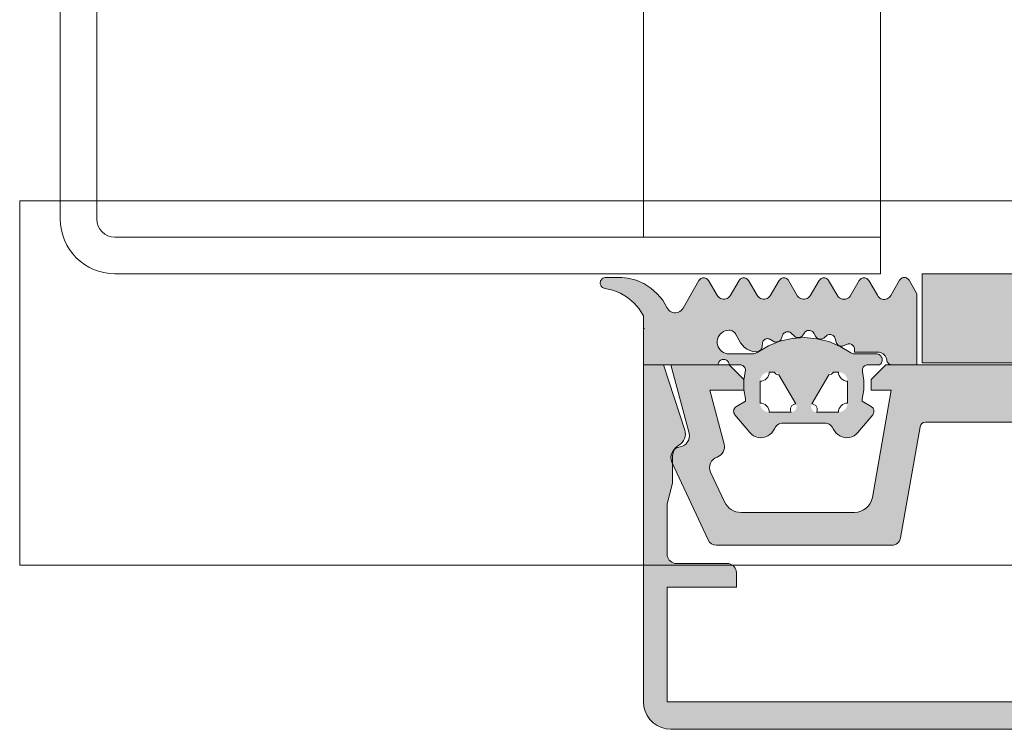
# Model space of a CAD drawing. Header units: metres. Extents: x -3.6 to 84.5, y -11 to 16.8.
# Tile 438 of 656: x 60.5158 to 60.5698, y -2.926 to -2.8871. Entities that reach past the tile are written whole.
import ezdxf

# ---------------------------------------------------------------- set-up
doc = ezdxf.new("R2010")
doc.units = ezdxf.units.M
doc.header["$MEASUREMENT"] = 0
doc.layers.add('301 - Elemente.Linie', color=7, linetype='Continuous')
doc.layers.add('302 - Elemente.Schraffur', color=7, linetype='Continuous')

msp = doc.modelspace()

# ---------------------------------------------------------------- hatches: boundary and pattern name
at = {"layer": '302 - Elemente.Schraffur', "linetype": 'Continuous', "lineweight": 13}
h = msp.add_hatch(dxfattribs=at)
h.set_pattern_fill('Dielenboden_0001', style=0, pattern_type=2)
h.set_pattern_definition([(0, (0, 0), (0, 0.152), [])])
h.paths.add_polyline_path([(60.515764, -2.916999), (62.319989, -2.916999), (62.319989, -2.896999), (60.515764, -2.896999)])
at = {"layer": '302 - Elemente.Schraffur', "linetype": 'Continuous', "lineweight": 5}
for points in [[(60.584689, -2.900999), (60.565289, -2.900999), (60.565289, -2.905899), (60.584689, -2.905899)], [(60.549989, -2.905999), (60.549989, -2.924499), (60.550007, -2.924734), (60.550062, -2.924963), (60.550152, -2.92518), (60.550275, -2.925381), (60.550428, -2.92556), (60.550607, -2.925713), (60.550808, -2.925836), (60.551025, -2.925926), (60.551254, -2.925981), (60.551489, -2.925999), (60.598489, -2.925999), (60.598724, -2.925981), (60.598953, -2.925926), (60.59917, -2.925836), (60.599371, -2.925713), (60.59955, -2.92556), (60.599703, -2.925381), (60.599826, -2.92518), (60.599916, -2.924963), (60.599971, -2.924734), (60.599989, -2.924499), (60.599989, -2.905999), (60.598888, -2.905999), (60.597723, -2.909583), (60.597696, -2.909699), (60.597689, -2.909817), (60.597702, -2.909936), (60.597735, -2.91005), (60.597787, -2.910157), (60.597857, -2.910254), (60.597941, -2.910337), (60.598139, -2.910475), (60.598225, -2.910562), (60.598295, -2.910662), (60.598347, -2.910772), (60.598378, -2.91089), (60.598389, -2.911012), (60.598389, -2.912499), (60.598689, -2.913619), (60.598689, -2.916399), (60.598683, -2.916477), (60.598665, -2.916554), (60.598634, -2.916626), (60.598594, -2.916693), (60.598543, -2.916753), (60.598483, -2.916804), (60.598416, -2.916845), (60.598344, -2.916875), (60.598267, -2.916893), (60.598189, -2.916899), (60.595389, -2.916899), (60.595311, -2.916905), (60.595234, -2.916924), (60.595162, -2.916954), (60.595095, -2.916995), (60.595035, -2.917046), (60.594984, -2.917105), (60.594943, -2.917172), (60.594913, -2.917245), (60.594895, -2.917321), (60.594889, -2.917399), (60.594889, -2.918199), (60.598689, -2.918199), (60.598689, -2.924499), (60.551289, -2.924499), (60.551289, -2.918199), (60.555089, -2.918199), (60.555089, -2.917399), (60.555083, -2.917321), (60.555065, -2.917245), (60.555034, -2.917172), (60.554994, -2.917105), (60.554943, -2.917046), (60.554883, -2.916995), (60.554816, -2.916954), (60.554744, -2.916924), (60.554667, -2.916905), (60.554589, -2.916899), (60.551789, -2.916899), (60.551711, -2.916893), (60.551634, -2.916875), (60.551562, -2.916845), (60.551495, -2.916804), (60.551435, -2.916753), (60.551384, -2.916693), (60.551343, -2.916626), (60.551313, -2.916554), (60.551295, -2.916477), (60.551289, -2.916399), (60.551289, -2.913619), (60.551589, -2.912499), (60.551589, -2.911012), (60.5516, -2.91089), (60.551631, -2.910772), (60.551683, -2.910662), (60.551753, -2.910562), (60.551839, -2.910475), (60.552037, -2.910337), (60.552121, -2.910254), (60.552191, -2.910157), (60.552243, -2.91005), (60.552276, -2.909936), (60.552289, -2.909817), (60.552282, -2.909699), (60.552255, -2.909583), (60.55109, -2.905999)], [(60.584812, -2.909397), (60.585886, -2.915486, 0.36397), (60.586378, -2.915899), (60.595988, -2.915899, 0.291473), (60.596441, -2.91561), (60.598433, -2.91134, 0.501627), (60.597977, -2.910493, -0.448151), (60.597486, -2.909744), (60.598489, -2.905999), (60.595289, -2.905999), (60.594489, -2.906799), (60.594489, -2.907399), (60.596354, -2.907399), (60.595565, -2.910344, 0.394822), (60.595951, -2.911067, -0.446174), (60.596301, -2.911889), (60.59554, -2.913522, -0.291473), (60.594633, -2.914099), (60.588409, -2.914099, -0.36397), (60.587425, -2.913273), (60.586389, -2.907399), (60.587489, -2.907399), (60.587489, -2.906799), (60.586689, -2.905999), (60.563289, -2.905999), (60.562489, -2.906799), (60.562489, -2.907399), (60.563589, -2.907399), (60.562553, -2.913273, -0.36397), (60.561569, -2.914099), (60.555345, -2.914099, -0.291473), (60.554438, -2.913522), (60.553677, -2.911889, -0.446174), (60.554027, -2.911067, 0.394822), (60.554413, -2.910344), (60.553624, -2.907399), (60.555489, -2.907399), (60.555489, -2.906799), (60.554689, -2.905999), (60.551489, -2.905999), (60.552492, -2.909744, -0.448151), (60.552001, -2.910493, 0.501627), (60.551545, -2.91134), (60.553537, -2.91561, 0.291473), (60.55399, -2.915899), (60.5636, -2.915899, 0.36397), (60.564092, -2.915486), (60.565166, -2.909397, -0.36397), (60.565461, -2.909149), (60.574739, -2.909149, -0.8), (60.575239, -2.909149), (60.584517, -2.909149, -0.36397)]]:
    msp.add_hatch(color=7, dxfattribs=at).paths.add_polyline_path(points)
h = msp.add_hatch(color=7, dxfattribs=at)
h.paths.add_polyline_path([(60.547618, -2.901487), (60.547618, -2.901537), (60.547627, -2.901586), (60.547644, -2.901633), (60.547668, -2.901676), (60.547699, -2.901715), (60.547736, -2.901749), (60.547779, -2.901775), (60.547825, -2.901794), (60.54831, -2.901906), (60.548727, -2.902073), (60.549112, -2.902303), (60.549456, -2.902591), (60.549751, -2.902928), (60.549989, -2.903308), (60.549989, -2.905999), (60.554089, -2.905999), (60.554093, -2.905949), (60.554105, -2.905901), (60.554125, -2.905856), (60.554152, -2.905814), (60.554186, -2.905778), (60.554225, -2.905747), (60.554269, -2.905724), (60.554315, -2.905708), (60.554364, -2.9057), (60.554414, -2.9057), (60.554463, -2.905708), (60.55451, -2.905724), (60.554553, -2.905747), (60.554592, -2.905778), (60.554626, -2.905814), (60.554653, -2.905856), (60.554673, -2.905901), (60.554685, -2.905949), (60.554689, -2.905999), (60.555294, -2.905999), (60.555345, -2.906004), (60.555395, -2.906018), (60.555442, -2.90604), (60.555484, -2.90607), (60.55552, -2.906107), (60.55555, -2.90615), (60.555571, -2.906197), (60.555585, -2.906247), (60.555589, -2.906299), (60.5555, -2.90682), (60.5555, -2.907349), (60.555589, -2.907871), (60.555589, -2.907998), (60.555089, -2.908287), (60.555046, -2.908317), (60.555009, -2.908354), (60.554979, -2.908397), (60.554957, -2.908444), (60.554944, -2.908495), (60.554939, -2.908547), (60.554944, -2.908599), (60.554957, -2.90865), (60.554979, -2.908697), (60.555009, -2.90874), (60.555826, -2.909713), (60.555922, -2.909809), (60.556033, -2.909888), (60.556156, -2.909947), (60.556288, -2.909984), (60.556423, -2.909998), (60.556559, -2.909989), (60.556692, -2.909957), (60.556817, -2.909903), (60.556931, -2.909829), (60.557031, -2.909736), (60.557114, -2.909627), (60.557216, -2.909432), (60.557266, -2.909365), (60.557327, -2.909307), (60.557397, -2.909261), (60.557474, -2.909226), (60.557555, -2.909206), (60.557638, -2.909199), (60.55994, -2.909199), (60.560023, -2.909206), (60.560104, -2.909226), (60.560181, -2.909261), (60.560251, -2.909307), (60.560312, -2.909365), (60.560363, -2.909432), (60.560464, -2.909627), (60.560547, -2.909736), (60.560647, -2.909829), (60.560761, -2.909903), (60.560886, -2.909957), (60.561019, -2.909989), (60.561155, -2.909998), (60.561291, -2.909984), (60.561422, -2.909947), (60.561545, -2.909888), (60.561656, -2.909809), (60.561752, -2.909713), (60.562569, -2.90874), (60.562596, -2.908701), (60.562618, -2.908659), (60.562632, -2.908613), (60.562638, -2.908566), (60.562638, -2.908519), (60.562629, -2.908472), (60.562614, -2.908427), (60.562591, -2.908385), (60.562563, -2.908347), (60.562528, -2.908314), (60.562489, -2.908287), (60.561989, -2.907999), (60.561989, -2.907871), (60.562076, -2.907373), (60.562081, -2.906867), (60.561999, -2.906319), (60.561999, -2.906269), (60.562008, -2.906221), (60.562025, -2.906175), (60.562048, -2.906132), (60.562079, -2.906094), (60.562115, -2.906061), (60.562156, -2.906034), (60.562202, -2.906014), (60.562249, -2.906003), (60.562298, -2.905999), (60.562949, -2.905999), (60.562991, -2.905963), (60.563027, -2.905921), (60.563056, -2.905873), (60.563076, -2.905821), (60.563087, -2.905766), (60.563089, -2.905711), (60.563081, -2.905656), (60.563064, -2.905603), (60.563039, -2.905553), (60.563005, -2.905509), (60.562965, -2.905471), (60.562919, -2.90544), (60.562868, -2.905417), (60.562814, -2.905403), (60.562759, -2.905399), (60.561541, -2.905399), (60.561494, -2.905395), (60.561449, -2.905384), (60.561405, -2.905366), (60.560785, -2.904987), (60.560157, -2.904727), (60.559496, -2.904566), (60.558818, -2.904509), (60.55814, -2.904557), (60.557477, -2.904709), (60.556845, -2.904961), (60.556195, -2.905347), (60.556124, -2.905375), (60.556049, -2.905393), (60.555973, -2.905399), (60.554689, -2.905399), (60.554582, -2.90539), (60.554478, -2.905363), (60.55438, -2.90532), (60.55429, -2.905261), (60.554211, -2.905189), (60.554145, -2.905104), (60.554094, -2.90501), (60.554059, -2.904908), (60.554041, -2.904802), (60.554041, -2.904695), (60.554059, -2.904589), (60.554094, -2.904487), (60.554145, -2.904393), (60.554211, -2.904308), (60.55429, -2.904236), (60.55438, -2.904177), (60.554478, -2.904134), (60.554582, -2.904107), (60.554689, -2.904099), (60.554749, -2.904103), (60.554807, -2.904116), (60.554863, -2.904138), (60.554914, -2.904168), (60.554961, -2.904205), (60.555002, -2.904249), (60.555035, -2.904299), (60.555317, -2.904786), (60.555415, -2.904927), (60.555536, -2.905049), (60.555677, -2.905148), (60.555832, -2.905222), (60.555997, -2.905269), (60.556168, -2.905286), (60.556226, -2.905282), (60.556282, -2.905268), (60.556335, -2.905245), (60.556383, -2.905213), (60.556425, -2.905174), (60.55646, -2.905128), (60.556486, -2.905077), (60.556504, -2.905022), (60.556511, -2.904965), (60.556519, -2.904821), (60.556525, -2.904775), (60.556539, -2.904731), (60.556561, -2.90469), (60.556589, -2.904653), (60.556622, -2.904622), (60.556661, -2.904596), (60.556703, -2.904578), (60.556748, -2.904567), (60.556794, -2.904563), (60.55684, -2.904568), (60.556885, -2.90458), (60.556927, -2.9046), (60.557113, -2.904707), (60.557159, -2.904729), (60.557208, -2.904743), (60.557259, -2.904749), (60.55731, -2.904747), (60.55736, -2.904737), (60.557408, -2.904718), (60.557452, -2.904693), (60.557491, -2.90466), (60.557525, -2.904622), (60.557552, -2.904578), (60.557571, -2.904531), (60.557616, -2.904394), (60.557636, -2.904347), (60.557663, -2.904304), (60.557698, -2.904267), (60.557738, -2.904235), (60.557783, -2.904211), (60.557831, -2.904195), (60.557882, -2.904188), (60.557933, -2.904189), (60.557983, -2.904198), (60.55803, -2.904216), (60.558074, -2.904242), (60.558113, -2.904275), (60.558255, -2.904416), (60.558294, -2.904449), (60.558338, -2.904476), (60.558385, -2.904495), (60.558435, -2.904506), (60.558486, -2.904509), (60.558537, -2.904503), (60.558586, -2.90449), (60.558632, -2.904469), (60.558675, -2.90444), (60.558712, -2.904405), (60.558743, -2.904365), (60.558822, -2.904244), (60.558853, -2.904204), (60.558891, -2.90417), (60.558934, -2.904142), (60.558981, -2.904122), (60.55903, -2.904111), (60.559081, -2.904108), (60.559132, -2.904113), (60.559181, -2.904127), (60.559227, -2.90415), (60.559268, -2.904179), (60.559304, -2.904216), (60.559333, -2.904258), (60.559433, -2.904431), (60.559462, -2.904473), (60.559498, -2.90451), (60.559538, -2.90454), (60.559584, -2.904564), (60.559632, -2.90458), (60.559683, -2.904588), (60.559734, -2.904588), (60.559784, -2.904579), (60.559833, -2.904563), (60.559878, -2.904539), (60.559918, -2.904508), (60.560025, -2.904411), (60.560066, -2.90438), (60.560111, -2.904357), (60.56016, -2.904342), (60.56021, -2.904335), (60.560261, -2.904336), (60.560311, -2.904346), (60.560359, -2.904365), (60.560402, -2.904391), (60.560441, -2.904425), (60.560473, -2.904464), (60.560498, -2.904509), (60.560516, -2.904556), (60.560569, -2.904757), (60.560586, -2.904802), (60.560609, -2.904845), (60.560639, -2.904883), (60.560675, -2.904916), (60.560715, -2.904942), (60.56076, -2.904962), (60.560807, -2.904974), (60.560855, -2.904979), (60.560903, -2.904976), (60.560951, -2.904965), (60.560995, -2.904946), (60.561133, -2.904876), (60.56118, -2.904857), (60.56123, -2.904846), (60.561281, -2.904844), (60.561331, -2.90485), (60.56138, -2.904865), (60.561426, -2.904888), (60.561467, -2.904918), (60.561502, -2.904955), (60.561531, -2.904997), (60.561552, -2.905043), (60.561565, -2.905093), (60.561569, -2.905144), (60.561569, -2.905299), (60.562841, -2.905299), (60.562921, -2.905305), (60.562999, -2.905324), (60.563073, -2.905355), (60.563141, -2.905398), (60.563201, -2.905451), (60.563252, -2.905513), (60.563292, -2.905583), (60.563321, -2.905658), (60.563347, -2.905783), (60.563365, -2.905828), (60.563389, -2.90587), (60.563419, -2.905907), (60.563455, -2.905939), (60.563496, -2.905964), (60.56354, -2.905983), (60.563587, -2.905995), (60.563635, -2.905999), (60.564989, -2.905999), (60.564989, -2.902103), (60.564563, -2.901359), (60.564535, -2.901319), (60.564502, -2.901284), (60.564463, -2.901255), (60.564421, -2.901232), (60.564375, -2.901217), (60.564327, -2.901209), (60.564278, -2.901209), (60.564231, -2.901217), (60.564185, -2.901232), (60.564142, -2.901255), (60.564103, -2.901284), (60.56407, -2.901319), (60.564042, -2.901359), (60.563563, -2.902193), (60.563525, -2.902252), (60.563478, -2.902303), (60.563423, -2.902345), (60.563361, -2.902378), (60.563295, -2.9024), (60.563226, -2.90241), (60.563157, -2.90241), (60.563088, -2.902397), (60.563023, -2.902373), (60.562963, -2.902339), (60.562909, -2.902295), (60.562863, -2.902243), (60.562826, -2.902184), (60.562351, -2.901373), (60.562321, -2.90133), (60.562284, -2.901293), (60.562241, -2.901264), (60.562194, -2.901242), (60.562144, -2.901229), (60.562092, -2.901224), (60.56204, -2.901229), (60.56199, -2.901242), (60.561943, -2.901264), (60.5619, -2.901294), (60.561863, -2.901331), (60.561833, -2.901373), (60.561335, -2.902227), (60.561288, -2.902283), (60.561232, -2.902329), (60.56117, -2.902365), (60.561101, -2.90239), (60.56103, -2.902403), (60.560958, -2.902403), (60.560886, -2.90239), (60.560818, -2.902366), (60.560755, -2.90233), (60.560699, -2.902284), (60.560652, -2.902228), (60.560151, -2.901372), (60.560121, -2.90133), (60.560084, -2.901293), (60.560041, -2.901263), (60.559994, -2.901242), (60.559944, -2.901228), (60.559892, -2.901224), (60.55984, -2.901228), (60.55979, -2.901241), (60.559743, -2.901263), (60.5597, -2.901293), (60.559663, -2.901329), (60.559633, -2.901372), (60.559135, -2.902218), (60.559088, -2.902273), (60.559032, -2.902319), (60.558969, -2.902355), (60.558901, -2.90238), (60.55883, -2.902393), (60.558758, -2.902394), (60.558686, -2.902383), (60.558618, -2.90236), (60.558554, -2.902326), (60.558497, -2.902282), (60.558448, -2.902228), (60.557951, -2.901373), (60.557921, -2.90133), (60.557885, -2.901294), (60.557842, -2.901264), (60.557795, -2.901242), (60.557745, -2.901228), (60.557693, -2.901224), (60.557641, -2.901228), (60.557591, -2.901241), (60.557543, -2.901263), (60.5575, -2.901293), (60.557463, -2.901329), (60.557433, -2.901372), (60.556935, -2.902218), (60.556889, -2.902274), (60.556833, -2.90232), (60.55677, -2.902357), (60.556702, -2.902381), (60.556631, -2.902394), (60.556559, -2.902394), (60.556488, -2.902381), (60.55642, -2.902357), (60.556357, -2.90232), (60.556302, -2.902274), (60.556255, -2.902218), (60.555754, -2.901371), (60.555724, -2.901329), (60.555687, -2.901292), (60.555644, -2.901263), (60.555597, -2.901241), (60.555547, -2.901228), (60.555496, -2.901224), (60.555444, -2.901228), (60.555394, -2.901241), (60.555347, -2.901263), (60.555304, -2.901293), (60.555267, -2.901329), (60.555237, -2.901372), (60.554739, -2.902218), (60.554692, -2.902274), (60.554637, -2.90232), (60.554574, -2.902357), (60.554506, -2.902381), (60.554434, -2.902394), (60.554362, -2.902394), (60.55429, -2.902381), (60.554222, -2.902357), (60.554159, -2.90232), (60.554104, -2.902274), (60.554057, -2.902218), (60.553554, -2.901371), (60.553523, -2.901329), (60.553486, -2.901292), (60.553443, -2.901263), (60.553396, -2.901241), (60.553345, -2.901228), (60.553293, -2.901224), (60.553241, -2.901229), (60.553191, -2.901243), (60.553144, -2.901265), (60.553102, -2.901295), (60.553065, -2.901332), (60.553035, -2.901375), (60.552163, -2.902897), (60.552115, -2.902966), (60.552057, -2.903025), (60.551989, -2.903075), (60.551914, -2.903112), (60.551834, -2.903137), (60.551751, -2.903147), (60.551668, -2.903144), (60.551586, -2.903127), (60.551508, -2.903096), (60.551436, -2.903053), (60.551373, -2.902999), (60.551319, -2.902934), (60.551044, -2.902458), (60.55075, -2.902097), (60.550402, -2.901787), (60.550009, -2.901536), (60.549581, -2.901352), (60.549129, -2.901238), (60.548801, -2.90121), (60.547917, -2.901209), (60.547868, -2.901213), (60.547819, -2.901225), (60.547773, -2.901245), (60.547732, -2.901273), (60.547695, -2.901307), (60.547665, -2.901346), (60.547641, -2.90139), (60.547625, -2.901438)])
h.paths.add_polyline_path([(60.556389, -2.906899), (60.55639, -2.906875), (60.556392, -2.90685), (60.556395, -2.906826), (60.556399, -2.906802), (60.556404, -2.906778), (60.556411, -2.906754), (60.556418, -2.906731), (60.556427, -2.906708), (60.556437, -2.906685), (60.556448, -2.906664), (60.55646, -2.906642), (60.556473, -2.906621), (60.556487, -2.906601), (60.556503, -2.906582), (60.556519, -2.906563), (60.556536, -2.906546), (60.556553, -2.906529), (60.556572, -2.906513), (60.556591, -2.906498), (60.556611, -2.906483), (60.556632, -2.90647), (60.556653, -2.906458), (60.556675, -2.906447), (60.556698, -2.906437), (60.556721, -2.906428), (60.556744, -2.906421), (60.556768, -2.906414), (60.556792, -2.906409), (60.556816, -2.906405), (60.55684, -2.906402), (60.556865, -2.9064), (60.556889, -2.906399), (60.557175, -2.906399), (60.557195, -2.906401), (60.557214, -2.906403), (60.557233, -2.906407), (60.557252, -2.906412), (60.557271, -2.906418), (60.557289, -2.906426), (60.557307, -2.906435), (60.557324, -2.906444), (60.55734, -2.906455), (60.557356, -2.906467), (60.55737, -2.90648), (60.557384, -2.906494), (60.557397, -2.906509), (60.557409, -2.906525), (60.55742, -2.906541), (60.558349, -2.908149), (60.558358, -2.908167), (60.558366, -2.908184), (60.558373, -2.908203), (60.558379, -2.908222), (60.558383, -2.908241), (60.558387, -2.90826), (60.558388, -2.90828), (60.558389, -2.908299), (60.558388, -2.908319), (60.558387, -2.908338), (60.558383, -2.908358), (60.558379, -2.908377), (60.558373, -2.908396), (60.558366, -2.908414), (60.558358, -2.908432), (60.558349, -2.908449), (60.558339, -2.908466), (60.558327, -2.908482), (60.558315, -2.908497), (60.558301, -2.908511), (60.558287, -2.908525), (60.558272, -2.908537), (60.558256, -2.908549), (60.558239, -2.908559), (60.558222, -2.908568), (60.558204, -2.908576), (60.558186, -2.908583), (60.558167, -2.908589), (60.558148, -2.908593), (60.558128, -2.908597), (60.558109, -2.908599), (60.558089, -2.908599), (60.556889, -2.908599), (60.556865, -2.908599), (60.55684, -2.908597), (60.556816, -2.908594), (60.556792, -2.90859), (60.556768, -2.908584), (60.556744, -2.908578), (60.556721, -2.90857), (60.556698, -2.908561), (60.556675, -2.908551), (60.556653, -2.90854), (60.556632, -2.908528), (60.556611, -2.908515), (60.556591, -2.908501), (60.556572, -2.908486), (60.556553, -2.90847), (60.556536, -2.908453), (60.556519, -2.908435), (60.556503, -2.908416), (60.556487, -2.908397), (60.556473, -2.908377), (60.55646, -2.908356), (60.556448, -2.908335), (60.556437, -2.908313), (60.556427, -2.908291), (60.556418, -2.908268), (60.556411, -2.908244), (60.556404, -2.908221), (60.556399, -2.908197), (60.556395, -2.908173), (60.556392, -2.908148), (60.55639, -2.908124), (60.556389, -2.908099)], flags=0)
h.paths.add_polyline_path([(60.559189, -2.908299), (60.55919, -2.90828), (60.559192, -2.90826), (60.559195, -2.908241), (60.559199, -2.908222), (60.559205, -2.908203), (60.559212, -2.908184), (60.55922, -2.908167), (60.559229, -2.908149), (60.560158, -2.906541), (60.560169, -2.906525), (60.560181, -2.906509), (60.560194, -2.906494), (60.560208, -2.90648), (60.560223, -2.906467), (60.560238, -2.906455), (60.560254, -2.906444), (60.560271, -2.906435), (60.560289, -2.906426), (60.560307, -2.906418), (60.560326, -2.906412), (60.560345, -2.906407), (60.560364, -2.906403), (60.560383, -2.906401), (60.560403, -2.906399), (60.560689, -2.906399), (60.560714, -2.9064), (60.560738, -2.906402), (60.560762, -2.906405), (60.560787, -2.906409), (60.560811, -2.906414), (60.560834, -2.906421), (60.560858, -2.906429), (60.56088, -2.906437), (60.560903, -2.906447), (60.560925, -2.906458), (60.560946, -2.90647), (60.560967, -2.906484), (60.560987, -2.906498), (60.561006, -2.906513), (60.561025, -2.906529), (60.561043, -2.906546), (60.56106, -2.906564), (60.561076, -2.906582), (60.561091, -2.906601), (60.561105, -2.906621), (60.561118, -2.906642), (60.56113, -2.906664), (60.561141, -2.906685), (60.561151, -2.906708), (60.56116, -2.906731), (60.561168, -2.906754), (60.561174, -2.906778), (60.561179, -2.906802), (60.561184, -2.906826), (60.561187, -2.90685), (60.561189, -2.906875), (60.561189, -2.906899), (60.561189, -2.908099), (60.561189, -2.908124), (60.561187, -2.908148), (60.561184, -2.908173), (60.561179, -2.908197), (60.561174, -2.908221), (60.561168, -2.908244), (60.56116, -2.908268), (60.561151, -2.908291), (60.561141, -2.908313), (60.56113, -2.908335), (60.561118, -2.908356), (60.561105, -2.908377), (60.561091, -2.908397), (60.561076, -2.908416), (60.56106, -2.908435), (60.561043, -2.908453), (60.561025, -2.90847), (60.561006, -2.908486), (60.560987, -2.908501), (60.560967, -2.908515), (60.560946, -2.908528), (60.560925, -2.90854), (60.560903, -2.908551), (60.56088, -2.908561), (60.560858, -2.90857), (60.560834, -2.908578), (60.560811, -2.908584), (60.560787, -2.90859), (60.560762, -2.908594), (60.560738, -2.908597), (60.560714, -2.908599), (60.560689, -2.908599), (60.559489, -2.908599), (60.559469, -2.908599), (60.55945, -2.908597), (60.559431, -2.908593), (60.559411, -2.908589), (60.559393, -2.908583), (60.559374, -2.908576), (60.559356, -2.908568), (60.559339, -2.908559), (60.559322, -2.908549), (60.559306, -2.908537), (60.559291, -2.908525), (60.559277, -2.908511), (60.559264, -2.908497), (60.559251, -2.908482), (60.55924, -2.908466), (60.559229, -2.908449), (60.55922, -2.908432), (60.559212, -2.908414), (60.559205, -2.908396), (60.559199, -2.908377), (60.559195, -2.908358), (60.559192, -2.908338), (60.55919, -2.908319)], flags=0)

# ---------------------------------------------------------------- linework, layer by layer
at = {"layer": '301 - Elemente.Linie', "color": 7, "linetype": 'Continuous', "lineweight": 5}
for p, q in [((60.517989, -2.752), (60.517989, -2.897999)), ((60.519989, -2.897999), (60.519989, -2.752)), ((60.519989, -2.752), (60.519989, -2.897999)), ((60.549989, -2.898999), (60.549989, -2.771)), ((60.549989, -2.898999), (60.549989, -2.8648)), ((60.562989, -2.8648), (60.562989, -2.898999)), ((60.562989, -2.892999), (60.562989, -2.900999)), ((60.562989, -2.898999), (60.520989, -2.898999)), ((60.520989, -2.898999), (60.549989, -2.898999)), ((60.562989, -2.898999), (60.549989, -2.898999)), ((60.562989, -2.900999), (60.562989, -2.898999)), ((60.520989, -2.900999), (60.562989, -2.900999)), ((60.549989, -2.903999), (60.550039, -2.903999))]:
    msp.add_line(p, q, dxfattribs=at)
for points in [[(60.549989, -2.771), (60.549989, -2.898999)], [(60.598489, -2.925999), (60.551489, -2.925999), (60.551229, -2.925976), (60.550976, -2.925909), (60.550739, -2.925798), (60.550525, -2.925648), (60.55034, -2.925463), (60.55019, -2.925249), (60.550079, -2.925012), (60.550012, -2.92476), (60.549989, -2.924499), (60.549989, -2.905999), (60.55109, -2.905999), (60.552255, -2.909583), (60.552282, -2.909699), (60.552289, -2.909817), (60.552276, -2.909936), (60.552243, -2.91005), (60.552191, -2.910157), (60.552121, -2.910254), (60.552037, -2.910337), (60.551939, -2.910405), (60.551839, -2.910475), (60.551753, -2.910562), (60.551683, -2.910662), (60.551631, -2.910772), (60.5516, -2.91089), (60.551589, -2.911012), (60.551589, -2.912499), (60.551289, -2.913619), (60.551289, -2.916399), (60.551297, -2.916486), (60.551319, -2.91657), (60.551356, -2.916649), (60.551406, -2.916721), (60.551468, -2.916782), (60.551539, -2.916832), (60.551618, -2.916869), (60.551702, -2.916892), (60.551789, -2.916899), (60.554589, -2.916899), (60.554676, -2.916907), (60.55476, -2.916929), (60.554839, -2.916966), (60.55491, -2.917016), (60.554972, -2.917078), (60.555022, -2.917149), (60.555059, -2.917228), (60.555081, -2.917312), (60.555089, -2.917399), (60.555089, -2.918199), (60.551289, -2.918199), (60.551289, -2.924499), (60.598689, -2.924499)]]:
    msp.add_lwpolyline(points, dxfattribs=at)
for points in [[(60.584689, -2.900999), (60.565289, -2.900999), (60.565289, -2.905899), (60.584689, -2.905899)], [(60.555009, -2.90874), (60.554979, -2.908697), (60.554957, -2.90865), (60.554944, -2.908599), (60.554939, -2.908547), (60.554944, -2.908495), (60.554957, -2.908444), (60.554979, -2.908397), (60.555009, -2.908354), (60.555046, -2.908317), (60.555089, -2.908287), (60.555589, -2.907998), (60.555589, -2.907871), (60.5555, -2.907349), (60.5555, -2.90682), (60.555589, -2.906299), (60.555585, -2.906247), (60.555571, -2.906197), (60.55555, -2.90615), (60.55552, -2.906107), (60.555484, -2.90607), (60.555442, -2.90604), (60.555395, -2.906018), (60.555345, -2.906004), (60.555294, -2.905999), (60.554689, -2.905999), (60.554685, -2.905949), (60.554673, -2.905901), (60.554653, -2.905856), (60.554626, -2.905814), (60.554592, -2.905778), (60.554553, -2.905747), (60.55451, -2.905724), (60.554463, -2.905708), (60.554414, -2.9057), (60.554364, -2.9057), (60.554315, -2.905708), (60.554269, -2.905724), (60.554225, -2.905747), (60.554186, -2.905778), (60.554152, -2.905814), (60.554125, -2.905856), (60.554105, -2.905901), (60.554093, -2.905949), (60.554089, -2.905999), (60.549989, -2.905999), (60.549989, -2.903308), (60.549751, -2.902928), (60.549456, -2.902591), (60.549112, -2.902303), (60.548727, -2.902073), (60.54831, -2.901906), (60.547873, -2.901806), (60.547825, -2.901794), (60.547779, -2.901775), (60.547736, -2.901749), (60.547699, -2.901715), (60.547668, -2.901676), (60.547644, -2.901633), (60.547627, -2.901586), (60.547618, -2.901537), (60.547618, -2.901487), (60.547625, -2.901438), (60.547641, -2.90139), (60.547665, -2.901346), (60.547695, -2.901307), (60.547732, -2.901273), (60.547773, -2.901245), (60.547819, -2.901225), (60.547868, -2.901213), (60.547917, -2.901209), (60.548801, -2.90121), (60.549129, -2.901238), (60.549581, -2.901352), (60.550009, -2.901536), (60.550402, -2.901787), (60.55075, -2.902097), (60.551044, -2.902458), (60.551277, -2.902862), (60.551319, -2.902934), (60.551373, -2.902999), (60.551436, -2.903053), (60.551508, -2.903096), (60.551586, -2.903127), (60.551668, -2.903144), (60.551751, -2.903147), (60.551834, -2.903137), (60.551914, -2.903112), (60.551989, -2.903075), (60.552057, -2.903025), (60.552115, -2.902966), (60.552163, -2.902897), (60.553035, -2.901375), (60.553065, -2.901332), (60.553102, -2.901295), (60.553144, -2.901265), (60.553191, -2.901243), (60.553241, -2.901229), (60.553293, -2.901224), (60.553345, -2.901228), (60.553396, -2.901241), (60.553443, -2.901263), (60.553486, -2.901292), (60.553523, -2.901329), (60.553554, -2.901371), (60.554057, -2.902218), (60.554104, -2.902274), (60.554159, -2.90232), (60.554222, -2.902357), (60.55429, -2.902381), (60.554362, -2.902394), (60.554434, -2.902394), (60.554506, -2.902381), (60.554574, -2.902357), (60.554637, -2.90232), (60.554692, -2.902274), (60.554739, -2.902218), (60.555237, -2.901372), (60.555267, -2.901329), (60.555304, -2.901293), (60.555347, -2.901263), (60.555394, -2.901241), (60.555444, -2.901228), (60.555496, -2.901224), (60.555547, -2.901228), (60.555597, -2.901241), (60.555644, -2.901263), (60.555687, -2.901292), (60.555724, -2.901329), (60.555754, -2.901371), (60.556255, -2.902218), (60.556302, -2.902274), (60.556357, -2.90232), (60.55642, -2.902357), (60.556488, -2.902381), (60.556559, -2.902394), (60.556631, -2.902394), (60.556702, -2.902381), (60.55677, -2.902357), (60.556833, -2.90232), (60.556889, -2.902274), (60.556935, -2.902218), (60.557433, -2.901372), (60.557463, -2.901329), (60.5575, -2.901293), (60.557543, -2.901263), (60.557591, -2.901241), (60.557641, -2.901228), (60.557693, -2.901224), (60.557745, -2.901228), (60.557795, -2.901242), (60.557842, -2.901264), (60.557885, -2.901294), (60.557921, -2.90133), (60.557951, -2.901373), (60.558448, -2.902228), (60.558497, -2.902282), (60.558554, -2.902326), (60.558618, -2.90236), (60.558686, -2.902383), (60.558758, -2.902394), (60.55883, -2.902393), (60.558901, -2.90238), (60.558969, -2.902355), (60.559032, -2.902319), (60.559088, -2.902273), (60.559135, -2.902218), (60.559633, -2.901372), (60.559663, -2.901329), (60.5597, -2.901293), (60.559743, -2.901263), (60.55979, -2.901241), (60.55984, -2.901228), (60.559892, -2.901224), (60.559944, -2.901228), (60.559994, -2.901242), (60.560041, -2.901263), (60.560084, -2.901293), (60.560121, -2.90133), (60.560151, -2.901372), (60.560652, -2.902228), (60.560699, -2.902284), (60.560755, -2.90233), (60.560818, -2.902366), (60.560886, -2.90239), (60.560958, -2.902403), (60.56103, -2.902403), (60.561101, -2.90239), (60.56117, -2.902365), (60.561232, -2.902329), (60.561288, -2.902283), (60.561335, -2.902227), (60.561833, -2.901373), (60.561863, -2.901331), (60.5619, -2.901294), (60.561943, -2.901264), (60.56199, -2.901242), (60.56204, -2.901229), (60.562092, -2.901224), (60.562144, -2.901229), (60.562194, -2.901242), (60.562241, -2.901264), (60.562284, -2.901293), (60.562321, -2.90133), (60.562351, -2.901373), (60.562826, -2.902184), (60.562863, -2.902243), (60.562909, -2.902295), (60.562963, -2.902339), (60.563023, -2.902373), (60.563088, -2.902397), (60.563157, -2.90241), (60.563226, -2.90241), (60.563295, -2.9024), (60.563361, -2.902378), (60.563423, -2.902345), (60.563478, -2.902303), (60.563525, -2.902252), (60.563563, -2.902193), (60.564042, -2.901359), (60.56407, -2.901319), (60.564103, -2.901284), (60.564142, -2.901255), (60.564185, -2.901232), (60.564231, -2.901217), (60.564278, -2.901209), (60.564327, -2.901209), (60.564375, -2.901217), (60.564421, -2.901232), (60.564463, -2.901255), (60.564502, -2.901284), (60.564535, -2.901319), (60.564563, -2.901359), (60.564989, -2.902103), (60.564989, -2.905999), (60.563635, -2.905999), (60.563587, -2.905995), (60.56354, -2.905983), (60.563496, -2.905964), (60.563455, -2.905939), (60.563419, -2.905907), (60.563389, -2.90587), (60.563365, -2.905828), (60.563347, -2.905783), (60.563338, -2.905736), (60.563321, -2.905658), (60.563292, -2.905583), (60.563252, -2.905513), (60.563201, -2.905451), (60.563141, -2.905398), (60.563073, -2.905355), (60.562999, -2.905324), (60.562921, -2.905305), (60.562841, -2.905299), (60.561569, -2.905299), (60.561569, -2.905144), (60.561565, -2.905093), (60.561552, -2.905043), (60.561531, -2.904997), (60.561502, -2.904955), (60.561467, -2.904918), (60.561426, -2.904888), (60.56138, -2.904865), (60.561331, -2.90485), (60.561281, -2.904844), (60.56123, -2.904846), (60.56118, -2.904857), (60.561133, -2.904876), (60.560995, -2.904946), (60.560951, -2.904965), (60.560903, -2.904976), (60.560855, -2.904979), (60.560807, -2.904974), (60.56076, -2.904962), (60.560715, -2.904942), (60.560675, -2.904916), (60.560639, -2.904883), (60.560609, -2.904845), (60.560586, -2.904802), (60.560569, -2.904757), (60.560516, -2.904556), (60.560498, -2.904509), (60.560473, -2.904464), (60.560441, -2.904425), (60.560402, -2.904391), (60.560359, -2.904365), (60.560311, -2.904346), (60.560261, -2.904336), (60.56021, -2.904335), (60.56016, -2.904342), (60.560111, -2.904357), (60.560066, -2.90438), (60.560025, -2.904411), (60.559918, -2.904508), (60.559878, -2.904539), (60.559833, -2.904563), (60.559784, -2.904579), (60.559734, -2.904588), (60.559683, -2.904588), (60.559632, -2.90458), (60.559584, -2.904564), (60.559538, -2.90454), (60.559498, -2.90451), (60.559462, -2.904473), (60.559433, -2.904431), (60.559333, -2.904258), (60.559304, -2.904216), (60.559268, -2.904179), (60.559227, -2.90415), (60.559181, -2.904127), (60.559132, -2.904113), (60.559081, -2.904108), (60.55903, -2.904111), (60.558981, -2.904122), (60.558934, -2.904142), (60.558891, -2.90417), (60.558853, -2.904204), (60.558822, -2.904244), (60.558743, -2.904365), (60.558712, -2.904405), (60.558675, -2.90444), (60.558632, -2.904469), (60.558586, -2.90449), (60.558537, -2.904503), (60.558486, -2.904509), (60.558435, -2.904506), (60.558385, -2.904495), (60.558338, -2.904476), (60.558294, -2.904449), (60.558255, -2.904416), (60.558113, -2.904275), (60.558074, -2.904242), (60.55803, -2.904216), (60.557983, -2.904198), (60.557933, -2.904189), (60.557882, -2.904188), (60.557831, -2.904195), (60.557783, -2.904211), (60.557738, -2.904235), (60.557698, -2.904267), (60.557663, -2.904304), (60.557636, -2.904347), (60.557616, -2.904394), (60.557571, -2.904531), (60.557552, -2.904578), (60.557525, -2.904622), (60.557491, -2.90466), (60.557452, -2.904693), (60.557408, -2.904718), (60.55736, -2.904737), (60.55731, -2.904747), (60.557259, -2.904749), (60.557208, -2.904743), (60.557159, -2.904729), (60.557113, -2.904707), (60.556927, -2.9046), (60.556885, -2.90458), (60.55684, -2.904568), (60.556794, -2.904563), (60.556748, -2.904567), (60.556703, -2.904578), (60.556661, -2.904596), (60.556622, -2.904622), (60.556589, -2.904653), (60.556561, -2.90469), (60.556539, -2.904731), (60.556525, -2.904775), (60.556519, -2.904821), (60.556511, -2.904965), (60.556504, -2.905022), (60.556486, -2.905077), (60.55646, -2.905128), (60.556425, -2.905174), (60.556383, -2.905213), (60.556335, -2.905245), (60.556282, -2.905268), (60.556226, -2.905282), (60.556168, -2.905286), (60.555997, -2.905269), (60.555832, -2.905222), (60.555677, -2.905148), (60.555536, -2.905049), (60.555415, -2.904927), (60.555317, -2.904786), (60.555035, -2.904299), (60.555002, -2.904249), (60.554961, -2.904205), (60.554914, -2.904168), (60.554863, -2.904138), (60.554807, -2.904116), (60.554749, -2.904103), (60.554689, -2.904099), (60.554582, -2.904107), (60.554478, -2.904134), (60.55438, -2.904177), (60.55429, -2.904236), (60.554211, -2.904308), (60.554145, -2.904393), (60.554094, -2.904487), (60.554059, -2.904589), (60.554041, -2.904695), (60.554041, -2.904802), (60.554059, -2.904908), (60.554094, -2.90501), (60.554145, -2.905104), (60.554211, -2.905189), (60.55429, -2.905261), (60.55438, -2.90532), (60.554478, -2.905363), (60.554582, -2.90539), (60.554689, -2.905399), (60.555973, -2.905399), (60.556049, -2.905393), (60.556124, -2.905375), (60.556195, -2.905347), (60.55626, -2.905308), (60.556845, -2.904961), (60.557477, -2.904709), (60.55814, -2.904557), (60.558818, -2.904509), (60.559496, -2.904566), (60.560157, -2.904727), (60.560785, -2.904987), (60.561365, -2.905342), (60.561405, -2.905366), (60.561449, -2.905384), (60.561494, -2.905395), (60.561541, -2.905399), (60.562759, -2.905399), (60.562814, -2.905403), (60.562868, -2.905417), (60.562919, -2.90544), (60.562965, -2.905471), (60.563005, -2.905509), (60.563039, -2.905553), (60.563064, -2.905603), (60.563081, -2.905656), (60.563089, -2.905711), (60.563087, -2.905766), (60.563076, -2.905821), (60.563056, -2.905873), (60.563027, -2.905921), (60.562991, -2.905963), (60.562949, -2.905999), (60.562298, -2.905999), (60.562249, -2.906003), (60.562202, -2.906014), (60.562156, -2.906034), (60.562115, -2.906061), (60.562079, -2.906094), (60.562048, -2.906132), (60.562025, -2.906175), (60.562008, -2.906221), (60.561999, -2.906269), (60.561999, -2.906319), (60.562006, -2.906367), (60.562081, -2.906867), (60.562076, -2.907373), (60.561989, -2.907871), (60.561989, -2.907999), (60.562489, -2.908287), (60.562528, -2.908314), (60.562563, -2.908347), (60.562591, -2.908385), (60.562614, -2.908427), (60.562629, -2.908472), (60.562638, -2.908519), (60.562638, -2.908566), (60.562632, -2.908613), (60.562618, -2.908659), (60.562596, -2.908701), (60.562569, -2.90874), (60.561752, -2.909713), (60.561656, -2.909809), (60.561545, -2.909888), (60.561422, -2.909947), (60.561291, -2.909984), (60.561155, -2.909998), (60.561019, -2.909989), (60.560886, -2.909957), (60.560761, -2.909903), (60.560647, -2.909829), (60.560547, -2.909736), (60.560464, -2.909627), (60.560401, -2.909506), (60.560363, -2.909432), (60.560312, -2.909365), (60.560251, -2.909307), (60.560181, -2.909261), (60.560104, -2.909226), (60.560023, -2.909206), (60.55994, -2.909199), (60.557638, -2.909199), (60.557555, -2.909206), (60.557474, -2.909226), (60.557397, -2.909261), (60.557327, -2.909307), (60.557266, -2.909365), (60.557216, -2.909432), (60.557177, -2.909506), (60.557114, -2.909627), (60.557031, -2.909736), (60.556931, -2.909829), (60.556817, -2.909903), (60.556692, -2.909957), (60.556559, -2.909989), (60.556423, -2.909998), (60.556288, -2.909984), (60.556156, -2.909947), (60.556033, -2.909888), (60.555922, -2.909809), (60.555826, -2.909713)]]:
    msp.add_lwpolyline(points, close=True, dxfattribs=at)
msp.add_lwpolyline([(60.586689, -2.905999), (60.563289, -2.905999), (60.562489, -2.906799), (60.562489, -2.907399), (60.563589, -2.907399), (60.562553, -2.913273, -0.36397), (60.561569, -2.914099), (60.555345, -2.914099, -0.291473), (60.554438, -2.913522), (60.553677, -2.911889, -0.446174), (60.554027, -2.911067, 0.394822), (60.554413, -2.910344), (60.553624, -2.907399), (60.555489, -2.907399), (60.555489, -2.906799), (60.554689, -2.905999), (60.551489, -2.905999), (60.552492, -2.909744, -0.448151), (60.552001, -2.910493, 0.501627), (60.551545, -2.91134), (60.553537, -2.91561, 0.291473), (60.55399, -2.915899), (60.5636, -2.915899, 0.36397), (60.564092, -2.915486), (60.565166, -2.909397, -0.36397), (60.565461, -2.909149), (60.574739, -2.909149, -0.8)], format="xyb", dxfattribs=at)
for points in [[(60.556389, -2.908099, -0.414317), (60.556889, -2.908599), (60.558089, -2.908599, -0.577402), (60.558349, -2.908149), (60.557425, -2.906549, -0.268036), (60.557165, -2.906399), (60.556889, -2.906399, -0.414318), (60.556389, -2.906899)], [(60.559229, -2.908149, -0.577342), (60.559489, -2.908599), (60.560689, -2.908599, -0.41412), (60.561189, -2.908099), (60.561189, -2.906899, -0.414121), (60.560689, -2.906399), (60.560413, -2.906399, -0.268022), (60.560153, -2.906549)]]:
    msp.add_lwpolyline(points, format="xyb", close=True, dxfattribs=at)
for radius in [0.003, 0.001, 0.001]:
    msp.add_arc((60.520989, -2.897999), radius, 180, 270, dxfattribs=at)
at = {"layer": '302 - Elemente.Schraffur', "color": 7, "linetype": 'Continuous', "lineweight": 18}
msp.add_lwpolyline([(60.515764, -2.916999), (62.319989, -2.916999), (62.319989, -2.896999), (60.515764, -2.896999)], close=True, dxfattribs=at)

doc.saveas('drawing.dxf')
